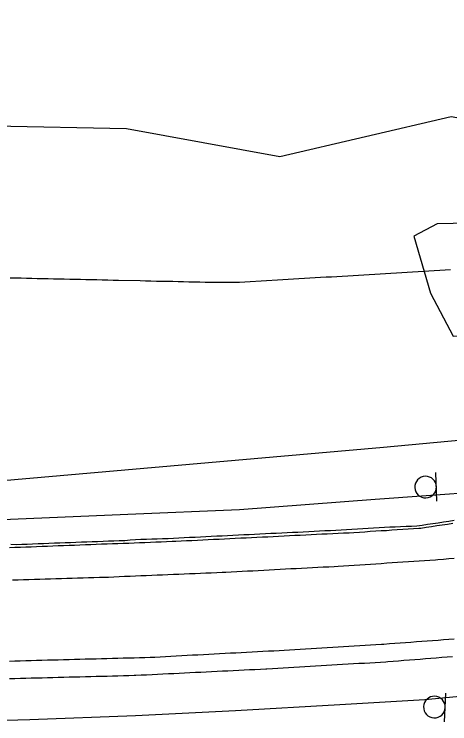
# Model space of a CAD drawing. Extents: x 1901471 to 1963503, y 756461 to 799997.
# Drawn here: x 1930290.9 to 1930371.3, y 773513.2 to 773644.3 of the extents above; entities that cross this region are included whole.
import ezdxf

# ---------------------------------------------------------------- set-up
doc = ezdxf.new("R2010")
doc.units = 0
for name, color, linetype in [('Default', 7, 'Continuous'), ('RD_EX_Bldg', 7, 'Continuous'), ('RD_EX_Conc', 7, 'Continuous'), ('RD_EX_GuardRail', 7, 'Continuous'), ('RD_EX_H2O', 7, 'Continuous'), ('RD_EX_Road', 7, 'Continuous'), ('RD_EX_VEG', 7, 'Continuous')]:
    doc.layers.add(name, color=color, linetype=linetype)

# ---------------------------------------------------------------- blocks, each defined once
blk = doc.blocks.new('SIGN2')
at = {"layer": 'Default'}
blk.add_lwpolyline([(-0.127, 0.1692), (-0.127, -0.1692)], dxfattribs=at)
for start, end in [(0, 180), (180, 0)]:
    blk.add_arc((0, 0), 0.127, start, end, dxfattribs=at)

msp = doc.modelspace()

# ---------------------------------------------------------------- linework, layer by layer
at = {"layer": 'RD_EX_Conc'}
msp.add_lwpolyline([(1930372.12, 773550.7), (1930371.13, 773550.55), (1930370.14, 773550.41), (1930369.15, 773550.26), (1930368.17, 773550.11), (1930367.18, 773549.96), (1930366.19, 773549.81), (1930365.24, 773549.7), (1930364.24, 773549.64), (1930363.24, 773549.64), (1930362.24, 773549.57), (1930361.25, 773549.51), (1930360.25, 773549.48), (1930359.25, 773549.42), (1930358.25, 773549.35), (1930357.25, 773549.29), (1930356.25, 773549.23), (1930355.26, 773549.17), (1930354.26, 773549.1), (1930353.26, 773549.04), (1930352.27, 773548.98), (1930351.27, 773548.94), (1930350.27, 773548.89), (1930349.27, 773548.84), (1930348.27, 773548.79), (1930347.28, 773548.74), (1930346.28, 773548.69), (1930345.28, 773548.64), (1930344.28, 773548.59), (1930343.28, 773548.54), (1930342.28, 773548.49), (1930341.29, 773548.45), (1930340.29, 773548.4), (1930339.29, 773548.35), (1930338.29, 773548.3), (1930337.29, 773548.25), (1930336.29, 773548.2), (1930335.3, 773548.15), (1930334.3, 773548.1), (1930333.3, 773548.05), (1930332.3, 773548), (1930332.3, 773548), (1930331.3, 773547.95), (1930330.3, 773547.91), (1930329.3, 773547.86), (1930328.3, 773547.81), (1930327.31, 773547.76), (1930326.31, 773547.71), (1930325.31, 773547.66), (1930324.31, 773547.61), (1930323.31, 773547.56), (1930322.31, 773547.51), (1930321.31, 773547.46), (1930320.32, 773547.42), (1930319.32, 773547.37), (1930318.32, 773547.34), (1930317.32, 773547.3), (1930316.33, 773547.26), (1930315.33, 773547.22), (1930314.33, 773547.19), (1930313.33, 773547.15), (1930312.33, 773547.11), (1930311.33, 773547), (1930310.33, 773546.96), (1930309.34, 773546.93), (1930308.34, 773546.89), (1930307.34, 773546.85), (1930306.34, 773546.81), (1930305.34, 773546.78), (1930304.34, 773546.74), (1930303.34, 773546.7), (1930302.34, 773546.66), (1930301.34, 773546.62), (1930300.34, 773546.59), (1930299.35, 773546.55), (1930298.35, 773546.51), (1930297.35, 773546.47), (1930296.35, 773546.44), (1930295.35, 773546.4), (1930294.35, 773546.36), (1930293.35, 773546.32), (1930292.35, 773546.28), (1930291.36, 773546.25), (1930290.35, 773546.27)], dxfattribs=at)
at = {"layer": 'RD_EX_GuardRail'}
for points in [[(1930741.56, 773635.21), (1930703.92, 773623.33), (1930665.24, 773611.33), (1930639.41, 773603.36), (1930618.54, 773597.66), (1930593.18, 773591.18), (1930567.56, 773585.21), (1930541.99, 773579.77), (1930523.37, 773576.25), (1930493.02, 773570.54), (1930462.27, 773565.78), (1930427.03, 773561.13), (1930405.01, 773558.53), (1930386.61, 773556.72), (1930357.52, 773554.61), (1930332.5, 773552.68), (1930311.93, 773551.84), (1930287.3, 773550.8), (1930262.8, 773550.54), (1930248.35, 773550.58), (1930225.11, 773550.73), (1930197.47, 773551.54)], [(1929991.92, 773530.29), (1929993.85, 773530.45), (1930031.9, 773526.68), (1930080.41, 773522.5), (1930119.91, 773519.04), (1930150.76, 773516.78), (1930175.72, 773515.27), (1930196.84, 773514.08), (1930214.09, 773513.75), (1930233.91, 773513.35), (1930255.53, 773513.17), (1930273.61, 773513.43), (1930293.85, 773513.97), (1930313.31, 773514.69), (1930331.8, 773515.65), (1930351.03, 773516.73), (1930366.68, 773517.69), (1930384.16, 773519.3), (1930405.13, 773521.27), (1930425.59, 773523.29), (1930444.52, 773525.2), (1930457.44, 773526.71)]]:
    msp.add_lwpolyline(points, dxfattribs=at)
at = {"layer": 'RD_EX_H2O'}
msp.add_lwpolyline([(1930371.43, 773597.04), (1930370.43, 773596.98), (1930369.44, 773596.92), (1930368.44, 773596.85), (1930367.44, 773596.79), (1930366.44, 773596.73), (1930365.44, 773596.67), (1930364.45, 773596.61), (1930363.45, 773596.55), (1930362.45, 773596.49), (1930361.45, 773596.43), (1930360.45, 773596.37), (1930359.45, 773596.31), (1930358.46, 773596.25), (1930357.46, 773596.19), (1930356.46, 773596.13), (1930355.46, 773596.07), (1930354.46, 773596.01), (1930353.47, 773595.95), (1930352.47, 773595.89), (1930351.47, 773595.83), (1930350.47, 773595.77), (1930349.47, 773595.71), (1930348.48, 773595.65), (1930347.48, 773595.59), (1930346.48, 773595.53), (1930345.48, 773595.47), (1930344.48, 773595.41), (1930343.48, 773595.35), (1930342.49, 773595.29), (1930341.49, 773595.23), (1930340.49, 773595.17), (1930339.49, 773595.11), (1930337.5, 773594.99), (1930336.5, 773594.93), (1930334.5, 773594.81), (1930333.5, 773594.75), (1930332.51, 773594.69), (1930328.18, 773594.67), (1930327.18, 773594.69), (1930326.18, 773594.72), (1930325.18, 773594.74), (1930324.18, 773594.76), (1930323.18, 773594.78), (1930322.18, 773594.8), (1930321.18, 773594.83), (1930320.18, 773594.85), (1930319.18, 773594.87), (1930318.18, 773594.89), (1930317.18, 773594.91), (1930316.18, 773594.94), (1930315.18, 773594.96), (1930314.18, 773594.98), (1930310.19, 773595.07), (1930309.19, 773595.09), (1930308.19, 773595.11), (1930307.19, 773595.13), (1930306.19, 773595.16), (1930305.19, 773595.18), (1930304.19, 773595.2), (1930303.19, 773595.22), (1930302.19, 773595.25), (1930301.19, 773595.27), (1930300.19, 773595.29), (1930300.19, 773595.29), (1930299.19, 773595.31), (1930298.19, 773595.33), (1930297.19, 773595.36), (1930296.19, 773595.38), (1930295.2, 773595.4), (1930294.2, 773595.42), (1930293.2, 773595.44), (1930292.2, 773595.47), (1930291.19, 773595.49), (1930290.19, 773595.52)], dxfattribs=at)
at = {"layer": 'RD_EX_Road'}
for points in [[(1930290.08, 773545.74), (1930291.08, 773545.78), (1930292.08, 773545.82), (1930293.08, 773545.86), (1930294.08, 773545.89), (1930295.08, 773545.93), (1930296.08, 773545.97), (1930297.08, 773546.01), (1930298.08, 773546.05), (1930299.08, 773546.08), (1930300.07, 773546.12), (1930301.07, 773546.16), (1930302.07, 773546.2), (1930303.07, 773546.23), (1930304.07, 773546.27), (1930305.07, 773546.31), (1930306.07, 773546.35), (1930307.07, 773546.39), (1930308.07, 773546.42), (1930309.07, 773546.46), (1930310.07, 773546.5), (1930311.07, 773546.54), (1930312.07, 773546.57), (1930313.06, 773546.61), (1930314.06, 773546.65), (1930315.06, 773546.69), (1930316.06, 773546.73), (1930317.06, 773546.76), (1930318.06, 773546.8), (1930319.06, 773546.84), (1930320.06, 773546.88), (1930320.75, 773546.91), (1930321.74, 773546.96), (1930322.74, 773547.01), (1930323.74, 773547.06), (1930324.74, 773547.11), (1930325.74, 773547.16), (1930326.74, 773547.2), (1930327.74, 773547.25), (1930328.74, 773547.3), (1930329.73, 773547.35), (1930330.73, 773547.4), (1930331.73, 773547.45), (1930332.73, 773547.5), (1930333.73, 773547.55), (1930334.73, 773547.6), (1930335.73, 773547.65), (1930336.73, 773547.7), (1930337.72, 773547.74), (1930338.72, 773547.79), (1930339.72, 773547.84), (1930340.72, 773547.89), (1930341.72, 773547.94), (1930342.72, 773547.99), (1930343.72, 773548.04), (1930344.72, 773548.09), (1930345.71, 773548.14), (1930346.71, 773548.19), (1930347.71, 773548.24), (1930348.71, 773548.28), (1930349.71, 773548.33), (1930350.71, 773548.38), (1930351.71, 773548.43), (1930352.71, 773548.48), (1930353.63, 773548.54), (1930354.63, 773548.6), (1930355.63, 773548.66), (1930356.63, 773548.73), (1930357.63, 773548.79), (1930358.62, 773548.85), (1930359.62, 773548.91), (1930360.62, 773548.98), (1930361.62, 773549.04), (1930362.62, 773549.1), (1930363.61, 773549.16), (1930364.61, 773549.23), (1930365.61, 773549.29), (1930365.96, 773549.34), (1930366.94, 773549.49), (1930367.93, 773549.64), (1930368.92, 773549.78), (1930369.91, 773549.93), (1930370.9, 773550.08), (1930371.89, 773550.23)], [(1930290.66, 773539.76), (1930291.66, 773539.79), (1930292.66, 773539.82), (1930293.66, 773539.85), (1930294.66, 773539.88), (1930295.65, 773539.91), (1930296.65, 773539.94), (1930297.65, 773539.97), (1930298.65, 773540), (1930299.65, 773540.03), (1930300.65, 773540.06), (1930301.65, 773540.09), (1930302.65, 773540.12), (1930303.65, 773540.15), (1930304.65, 773540.17), (1930305.65, 773540.2), (1930306.65, 773540.23), (1930307.65, 773540.26), (1930308.32, 773540.29), (1930309.32, 773540.33), (1930310.32, 773540.37), (1930311.32, 773540.42), (1930312.32, 773540.46), (1930313.32, 773540.5), (1930314.32, 773540.54), (1930315.31, 773540.58), (1930316.31, 773540.63), (1930317.31, 773540.67), (1930318.31, 773540.71), (1930319.31, 773540.75), (1930320.31, 773540.79), (1930321.31, 773540.84), (1930322.31, 773540.88), (1930323.31, 773540.92), (1930324.31, 773540.96), (1930325.31, 773541), (1930326.3, 773541.04), (1930327.3, 773541.09), (1930328.3, 773541.13), (1930329.3, 773541.17), (1930329.99, 773541.21), (1930330.99, 773541.26), (1930331.99, 773541.31), (1930332.99, 773541.36), (1930333.99, 773541.41), (1930334.99, 773541.46), (1930335.98, 773541.52), (1930336.98, 773541.57), (1930337.98, 773541.62), (1930338.98, 773541.67), (1930339.98, 773541.72), (1930340.98, 773541.77), (1930341.98, 773541.83), (1930342.97, 773541.88), (1930343.97, 773541.93), (1930344.97, 773541.98), (1930345.97, 773542.03), (1930346.97, 773542.08), (1930347.97, 773542.14), (1930348.97, 773542.19), (1930349.97, 773542.24), (1930350.69, 773542.29), (1930351.69, 773542.35), (1930352.68, 773542.42), (1930353.68, 773542.48), (1930354.68, 773542.55), (1930355.68, 773542.62), (1930356.67, 773542.68), (1930357.67, 773542.75), (1930358.67, 773542.81), (1930359.67, 773542.88), (1930360.67, 773542.95), (1930361.66, 773543.01), (1930362.66, 773543.08), (1930363.66, 773543.14), (1930364.66, 773543.21), (1930365.65, 773543.28), (1930366.65, 773543.34), (1930367.65, 773543.41), (1930368.65, 773543.47), (1930369.12, 773543.52), (1930370.12, 773543.61), (1930371.11, 773543.7), (1930372.11, 773543.79)], [(1930372.12, 773528.81), (1930371.12, 773528.73), (1930370.13, 773528.66), (1930369.13, 773528.59), (1930368.13, 773528.51), (1930367.14, 773528.44), (1930366.14, 773528.37), (1930365.14, 773528.29), (1930364.14, 773528.22), (1930363.15, 773528.15), (1930362.15, 773528.07), (1930361.15, 773528), (1930360.15, 773527.93), (1930359.16, 773527.85), (1930358.69, 773527.82), (1930357.69, 773527.76), (1930356.69, 773527.7), (1930355.69, 773527.63), (1930354.69, 773527.57), (1930353.69, 773527.51), (1930352.7, 773527.45), (1930351.7, 773527.39), (1930350.7, 773527.33), (1930349.7, 773527.27), (1930348.7, 773527.21), (1930347.71, 773527.14), (1930346.71, 773527.08), (1930345.71, 773527.02), (1930344.71, 773526.96), (1930343.71, 773526.9), (1930342.72, 773526.84), (1930341.72, 773526.78), (1930340.72, 773526.72), (1930339.82, 773526.66), (1930338.83, 773526.61), (1930337.83, 773526.56), (1930336.83, 773526.5), (1930335.83, 773526.45), (1930334.83, 773526.4), (1930333.83, 773526.34), (1930332.83, 773526.29), (1930331.84, 773526.24), (1930330.84, 773526.19), (1930329.84, 773526.13), (1930328.84, 773526.08), (1930327.84, 773526.03), (1930326.84, 773525.97), (1930325.84, 773525.92), (1930324.85, 773525.87), (1930323.85, 773525.82), (1930322.85, 773525.76), (1930321.85, 773525.71), (1930320.85, 773525.66), (1930319.85, 773525.6), (1930318.85, 773525.55), (1930317.86, 773525.5), (1930316.86, 773525.45), (1930316.05, 773525.4), (1930315.05, 773525.38), (1930314.06, 773525.35), (1930313.06, 773525.32), (1930312.06, 773525.3), (1930311.06, 773525.27), (1930310.06, 773525.24), (1930309.06, 773525.22), (1930308.06, 773525.19), (1930307.06, 773525.16), (1930306.06, 773525.14), (1930305.06, 773525.11), (1930304.06, 773525.09), (1930303.06, 773525.06), (1930302.06, 773525.03), (1930301.06, 773525.01), (1930300.06, 773524.98), (1930299.06, 773524.95), (1930298.06, 773524.93), (1930297.06, 773524.9), (1930296.06, 773524.87), (1930295.06, 773524.85), (1930294.07, 773524.82), (1930293.07, 773524.79), (1930292.07, 773524.77), (1930291.07, 773524.74), (1930290.07, 773524.71)], [(1930371.81, 773525.54), (1930370.82, 773525.47), (1930369.82, 773525.39), (1930368.82, 773525.31), (1930367.83, 773525.23), (1930366.83, 773525.15), (1930365.83, 773525.08), (1930364.84, 773525), (1930363.84, 773524.92), (1930362.84, 773524.84), (1930361.85, 773524.76), (1930360.85, 773524.69), (1930359.85, 773524.61), (1930359.53, 773524.58), (1930358.53, 773524.52), (1930357.53, 773524.46), (1930356.53, 773524.4), (1930355.54, 773524.34), (1930354.54, 773524.29), (1930353.54, 773524.23), (1930352.54, 773524.17), (1930351.54, 773524.11), (1930350.54, 773524.05), (1930349.55, 773523.99), (1930348.55, 773523.93), (1930347.55, 773523.87), (1930346.55, 773523.81), (1930346.55, 773523.81), (1930345.55, 773523.75), (1930344.56, 773523.69), (1930343.56, 773523.63), (1930342.56, 773523.57), (1930341.56, 773523.51), (1930340.56, 773523.46), (1930339.56, 773523.4), (1930338.57, 773523.34), (1930337.57, 773523.28), (1930337.36, 773523.26), (1930336.36, 773523.22), (1930335.36, 773523.17), (1930334.36, 773523.12), (1930333.36, 773523.07), (1930332.36, 773523.02), (1930331.36, 773522.97), (1930330.37, 773522.92), (1930329.37, 773522.87), (1930328.37, 773522.82), (1930327.37, 773522.77), (1930326.37, 773522.72), (1930325.37, 773522.67), (1930324.37, 773522.63), (1930323.37, 773522.58), (1930322.37, 773522.53), (1930321.38, 773522.48), (1930320.38, 773522.43), (1930319.38, 773522.38), (1930318.38, 773522.33), (1930317.38, 773522.28), (1930316.38, 773522.23), (1930315.38, 773522.18), (1930314.38, 773522.13), (1930313.39, 773522.08), (1930313.08, 773522.07), (1930312.08, 773522.04), (1930311.08, 773522.02), (1930310.08, 773521.99), (1930309.08, 773521.96), (1930308.08, 773521.94), (1930307.08, 773521.91), (1930306.08, 773521.89), (1930305.08, 773521.86), (1930304.08, 773521.84), (1930303.08, 773521.81), (1930302.08, 773521.78), (1930301.08, 773521.76), (1930300.08, 773521.73), (1930299.08, 773521.71), (1930298.08, 773521.68), (1930297.08, 773521.65), (1930296.08, 773521.63), (1930295.08, 773521.6), (1930294.08, 773521.58), (1930293.08, 773521.55), (1930292.08, 773521.52), (1930291.08, 773521.5), (1930290.09, 773521.47)]]:
    msp.add_lwpolyline(points, dxfattribs=at)
at = {"layer": 'RD_EX_VEG'}
for points in [[(1930523.94, 773617.9), (1930516.09, 773623.28), (1930505.97, 773626.91), (1930491.54, 773626.23), (1930468.57, 773615.82), (1930454.37, 773631.36), (1930442.67, 773644.26), (1930434.96, 773641.03), (1930433.4, 773626.1), (1930423, 773622.35), (1930392.8, 773621.5), (1930371.54, 773625.32), (1930339.95, 773617.91), (1930311.67, 773623.09), (1930287.21, 773623.57), (1930261.86, 773620.31), (1930240.18, 773613.06), (1930215.7, 773611.39), (1930193.12, 773620.19)], [(1930468.57, 773615.82), (1930462.48, 773610.2), (1930433.33, 773606.87), (1930368.95, 773605.51), (1930364.67, 773603.25), (1930367.72, 773592.71), (1930371.95, 773584.81), (1930398.81, 773587.02), (1930471.09, 773592.62), (1930502.62, 773595.41), (1930510.93, 773592.44), (1930510.18, 773583.99), (1930492.81, 773576.7), (1930436.23, 773571.39), (1930359.09, 773564.21), (1930287.41, 773557.94), (1930226.76, 773557.22), (1930139.95, 773562.1)]]:
    msp.add_lwpolyline(points, dxfattribs=at)

# ---------------------------------------------------------------- block references
at = {"layer": 'RD_EX_Bldg', "xscale": 15.748031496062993, "yscale": 15.748031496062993}
for p, rotation in [((1930366.84, 773556.89), -177.966681), ((1930368.46, 773516.26), 177.701234)]:
    msp.add_blockref('SIGN2', p, dxfattribs=dict(at, rotation=rotation))

doc.saveas('drawing.dxf')
